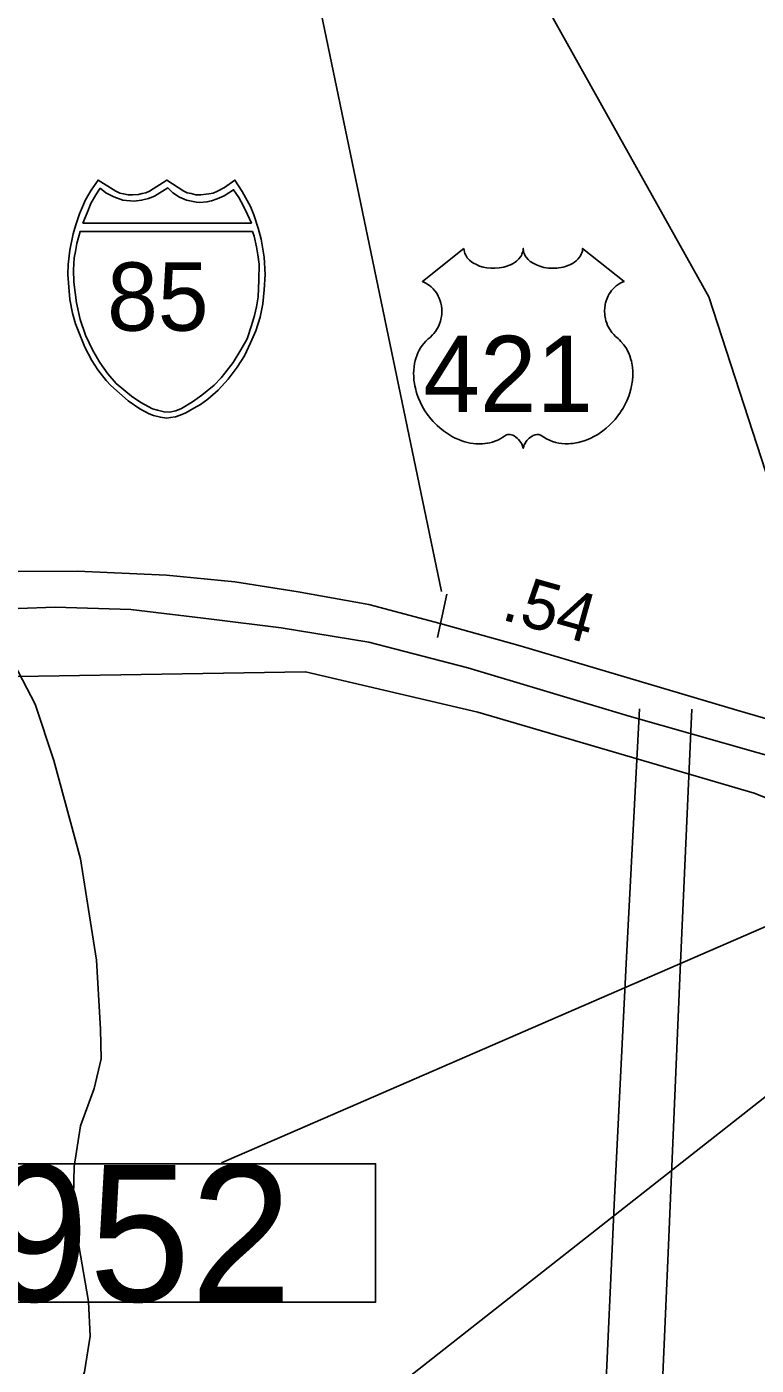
# Model space of a CAD drawing. Extents: x 1662474 to 1856135, y 779280 to 917889.
# Drawn here: x 1767226 to 1769096, y 818175 to 821607 of the extents above; entities that cross this region are included whole.
import ezdxf

# ---------------------------------------------------------------- set-up
doc = ezdxf.new("R2010")
doc.units = 0
for name, color, linetype in [('Exist Boundary Political City Limit New', 7, 'Continuous'), ('Exist Hydrographic Misc Water Feature', 7, 'Continuous'), ('Exist Road Primary Interstate Divided Center Attributed', 7, 'Continuous'), ('Exist Road Primary Interstate Mileage Hundredths English Label', 7, 'Continuous'), ('Exist Road Primary Interstate Shield CELL', 7, 'Continuous'), ('Exist Road Primary Interstate Shield Number Label', 7, 'Continuous'), ('Exist Road Primary Interstate Structure Cantilever Sign Number Label', 7, 'Continuous'), ('Exist Road Primary Interstate Structure Ovrhead Sign CELL', 7, 'Continuous'), ('Exist Road Primary Interstate Structure Standard Bridge Number Label', 7, 'Continuous'), ('Exist Road Primary US Shield CELL', 7, 'Continuous'), ('Exist Road Primary US Shield Number Label', 7, 'Continuous'), ('Exist Utilities Electrical Transmission Line', 7, 'Continuous'), ('Map Preparation Boundary City Limit Buffer Line', 7, 'Continuous')]:
    doc.layers.add(name, color=color, linetype=linetype)

msp = doc.modelspace()

# ---------------------------------------------------------------- linework, layer by layer
at = {"layer": 'Exist Boundary Political City Limit New'}
msp.add_lwpolyline([(1771943.4, 818686.7), (1770046.9, 819311.8), (1769993.1, 819323.4), (1769887.6, 819327.9), (1769090.5, 819641.8), (1768382.1, 819849.4), (1767940.6, 819952.9), (1767150.5, 819940.1)], dxfattribs=at)
at = {"layer": 'Exist Hydrographic Misc Water Feature'}
for points in [[(1769540.2, 819852.5), (1769375.4, 820029.8), (1769203.3, 820387.8), (1769120.3, 820465), (1768974.3, 820914.3), (1768539.2, 821694.5), (1768076.1, 822271.8), (1768028.2, 822450), (1768064.3, 822725), (1768057.3, 822882.7), (1767910.3, 823266.4), (1767210.2, 824321.2), (1767153.2, 824483.2), (1767154.2, 824699.8), (1767141.1, 824855.7), (1767088.3, 825077.2), (1766982.7, 825167.4), (1766896.1, 825226.9)], [(1767248.1, 819869.6), (1767084.3, 820181.5), (1766957.2, 820958.7), (1766653.3, 821411.3), (1766612.3, 821543.4), (1766488.2, 821670.7), (1766173.3, 821870.8), (1766000.2, 822123.7)], [(1767292.6, 817747.5), (1767348, 818069.8), (1767374.3, 818157.8), (1767388.6, 818249.9), (1767384.9, 818338.1), (1767359.3, 818482.4), (1767345.8, 818610.6), (1767348, 818684.7), (1767364.4, 818788.8), (1767398.9, 818884.8), (1767417.1, 818960.9), (1767415.3, 819037), (1767405, 819213.9), (1767364.2, 819473.2), (1767295.9, 819725.7), (1767248.1, 819869.6)]]:
    msp.add_lwpolyline(points, dxfattribs=at)
at = {"layer": 'Exist Road Primary Interstate Divided Center Attributed'}
for points in [[(1769995.6, 819585.3), (1769749.5, 819644.9), (1769336.6, 819769.6), (1769046.6, 819854.9), (1768491, 820019.2), (1768286.3, 820076.8), (1768102.9, 820125.9), (1767921.7, 820157.9), (1767759.7, 820183.5), (1767584.8, 820200.6), (1767356.7, 820211.2), (1767204.4, 820210.3)], [(1767204.4, 820115.6), (1767299.1, 820118.9), (1767493.2, 820112.5), (1767699.9, 820087.8), (1767878, 820065.5), (1768102.9, 820029.3), (1768356.7, 819963.1), (1768770.3, 819839.4), (1769344.5, 819675.7), (1769747.4, 819554.1), (1770005.4, 819481.6)]]:
    msp.add_lwpolyline(points, dxfattribs=at)
at = {"layer": 'Exist Road Primary Interstate Shield CELL'}
for points in [[(1767585, 820603.6), (1767594.4, 820604.5), (1767607.2, 820607), (1767619.6, 820611), (1767633.7, 820617.3), (1767654.5, 820628.8), (1767671.3, 820638.6), (1767690.6, 820651.6), (1767716.7, 820675.3), (1767742.8, 820702.8), (1767765.8, 820733.8), (1767784, 820762.8), (1767800.1, 820796), (1767813.5, 820826.9), (1767824.2, 820862.2), (1767831.2, 820896.4), (1767834.8, 820932.1), (1767837.2, 820971.7), (1767834.5, 821016.2), (1767826.8, 821061.8), (1767819.5, 821090.2), (1767808.5, 821124.1), (1767799.5, 821145.8), (1767778.6, 821184.2), (1767759.9, 821213.8), (1767732.7, 821194.6), (1767714.9, 821185.2), (1767704.1, 821180.3), (1767692.9, 821178.2), (1767672.4, 821175.7), (1767659.5, 821176.2), (1767647.6, 821178.9), (1767637.4, 821181.1), (1767629.2, 821185.2), (1767585, 821213.8), (1767540.7, 821185.2), (1767531.4, 821180.9), (1767521.9, 821178.9), (1767512.8, 821176.4), (1767497.6, 821175.7), (1767486, 821176), (1767474.2, 821178.2), (1767464.8, 821180.1), (1767454.3, 821185.2), (1767409.2, 821213.8), (1767391.4, 821188.1), (1767377, 821162.7), (1767361.6, 821126.8), (1767352.1, 821098.9), (1767345.3, 821076.1), (1767336.9, 821034.1), (1767332.6, 820997.5), (1767331.9, 820971.7), (1767336.6, 820907.2), (1767343.6, 820872.8), (1767350.9, 820845), (1767374.7, 820785), (1767392.7, 820751.4), (1767408.1, 820727.2), (1767429.7, 820700.1), (1767441.4, 820687.1), (1767486.2, 820647.9), (1767516.1, 820627.5), (1767540, 820614.6), (1767551.2, 820610.3), (1767568.8, 820605.4)], [(1767414.5, 821193.1), (1767403.5, 821176.1), (1767390.9, 821153.3), (1767380.7, 821129.6), (1767370.4, 821103.5), (1767801.9, 821103.3), (1767791.9, 821125.7), (1767781.1, 821148.3), (1767769.9, 821168.8), (1767756.2, 821188.7), (1767732, 821173.5), (1767714.3, 821165.2), (1767700.1, 821160.3), (1767688.2, 821157.6), (1767669.6, 821156.1), (1767661.3, 821156.6), (1767635.3, 821162.5), (1767617.8, 821169.6), (1767601.1, 821180.8), (1767587.5, 821193.5), (1767553.3, 821172.8), (1767538.2, 821166.1), (1767520.7, 821161.7), (1767501.6, 821159.3), (1767472.2, 821162.5), (1767449.2, 821170.4), (1767429.3, 821180.8)], [(1767804.5, 821082), (1767809.1, 821069.8), (1767815.5, 821042.8), (1767818.8, 821021.9), (1767822.2, 820998), (1767821, 820956.8), (1767819, 820914.2), (1767815.1, 820889), (1767809.9, 820866.1), (1767802.7, 820840.6), (1767791.2, 820806.8), (1767775.3, 820778.2), (1767755.4, 820746.3), (1767733.9, 820718.5), (1767724.6, 820706.9), (1767706.9, 820688.2), (1767674.7, 820662.4), (1767651.2, 820644.8), (1767623, 820628.1), (1767608.7, 820621.8), (1767592, 820618.3), (1767578.3, 820619.2), (1767561.7, 820623.7), (1767548.2, 820627.3), (1767518.8, 820643.3), (1767494.9, 820659.2), (1767455.2, 820691.8), (1767433.7, 820716.9), (1767413.7, 820746.3), (1767395.8, 820776.4), (1767376.7, 820816.1), (1767363.3, 820856), (1767353.5, 820899.1), (1767346.9, 820951.7), (1767346.2, 820983.8), (1767348.1, 821014.6), (1767351, 821030.8), (1767355, 821050.8), (1767362.8, 821081.8)]]:
    msp.add_lwpolyline(points, close=True, dxfattribs=at)
at = {"layer": 'Exist Road Primary Interstate Structure Cantilever Sign Number Label'}
msp.add_line((1769531.3, 819478.5), (1767725.6, 818694.4), dxfattribs=at)
msp.add_lwpolyline([(1766852.3, 818691.6), (1768120.3, 818691.6), (1768120.3, 818336.6), (1766852.3, 818336.6)], close=True, dxfattribs=at)
at = {"layer": 'Exist Road Primary Interstate Structure Ovrhead Sign CELL'}
for p, q in [((1768289, 820158.8), (1767773.5, 822638.6)), ((1768279.2, 820040.6), (1768302.8, 820152))]:
    msp.add_line(p, q, dxfattribs=at)
at = {"layer": 'Exist Road Primary Interstate Structure Standard Bridge Number Label'}
msp.add_line((1769790.7, 819390.7), (1768171.2, 818118.3), dxfattribs=at)
at = {"layer": 'Exist Road Primary US Shield CELL'}
msp.add_lwpolyline([(1768346.8, 821038.2), (1768347.1, 821033.7), (1768348.1, 821028.5), (1768349, 821025.8), (1768351.4, 821020.7), (1768355.4, 821014.6), (1768361, 821008.6), (1768367.4, 821003.4), (1768371.7, 821000.7), (1768378.9, 820996.8), (1768387.1, 820993.3), (1768396.3, 820990.7), (1768405.6, 820988.8), (1768415.9, 820987.7), (1768426, 820987.5), (1768436.9, 820988.3), (1768448.9, 820990.6), (1768454.5, 820992.1), (1768460.7, 820994.2), (1768466.5, 820996.6), (1768472.9, 821000), (1768477.9, 821003.2), (1768481.9, 821006.1), (1768487.6, 821011.5), (1768492.1, 821017.1), (1768494, 821020.2), (1768495.6, 821023.3), (1768497.8, 821029.7), (1768498.4, 821032.5), (1768498.9, 821038.4), (1768499.3, 821033.4), (1768499.8, 821030.4), (1768500.6, 821027.3), (1768501.8, 821024.1), (1768504.1, 821019.6), (1768506.6, 821015.9), (1768511.3, 821010.3), (1768514.3, 821007.5), (1768517, 821005.3), (1768524.2, 821000.3), (1768532.6, 820996.1), (1768536.8, 820994.2), (1768541.1, 820992.7), (1768546.5, 820991.1), (1768552, 820989.8), (1768557.6, 820988.8), (1768563.2, 820988), (1768569, 820987.6), (1768573.7, 820987.5), (1768579.5, 820987.5), (1768584.8, 820987.8), (1768590.3, 820988.5), (1768596.3, 820989.5), (1768601.1, 820990.5), (1768607.5, 820992.2), (1768613.3, 820994.3), (1768618.4, 820996.5), (1768625, 821000), (1768630.3, 821003.3), (1768634.2, 821006.4), (1768638.9, 821010.7), (1768643.2, 821015.8), (1768645.8, 821019.5), (1768647.6, 821023.3), (1768649.3, 821027.3), (1768650.4, 821031.6), (1768650.9, 821035.3), (1768651, 821038.5), (1768757.2, 820953.8), (1768754.7, 820952.9), (1768749, 820950), (1768744.4, 820947.3), (1768737.1, 820942.2), (1768733.9, 820939.4), (1768730.8, 820936.4), (1768727.9, 820933.3), (1768725.4, 820930.3), (1768722.3, 820926), (1768719.5, 820921.8), (1768716.8, 820917.1), (1768714.9, 820913), (1768711.6, 820904.4), (1768710, 820899), (1768709, 820894.5), (1768707.8, 820885), (1768707.5, 820880.5), (1768707.5, 820876), (1768707.7, 820871.3), (1768708.1, 820866.8), (1768709, 820862.1), (1768709.7, 820857.9), (1768711, 820852.8), (1768712.9, 820846.9), (1768715.2, 820841.2), (1768720.1, 820832), (1768726.3, 820822.6), (1768730.8, 820817.3), (1768735.2, 820812.8), (1768741.8, 820807.2), (1768745.3, 820804.1), (1768749.4, 820800), (1768756, 820792.3), (1768758.7, 820788.6), (1768761.5, 820784.6), (1768764, 820780.4), (1768766.5, 820775.8), (1768768.5, 820771.9), (1768772.2, 820762.8), (1768775, 820753.9), (1768776.2, 820749.3), (1768778.2, 820738.8), (1768778.9, 820733.7), (1768779.8, 820723.5), (1768779.8, 820711.2), (1768778.8, 820699.5), (1768776.7, 820685.9), (1768774.8, 820677.7), (1768772, 820668.3), (1768769.3, 820660), (1768764.5, 820647.9), (1768760.2, 820639.1), (1768754.6, 820628.8), (1768750.8, 820622.6), (1768746.3, 820615.9), (1768740.7, 820608.3), (1768734.2, 820600.1), (1768726.3, 820591.5), (1768720, 820585.2), (1768711.7, 820577.8), (1768706.7, 820573.6), (1768699.5, 820568.2), (1768689.8, 820561.7), (1768680.1, 820556.1), (1768671.9, 820551.9), (1768664.6, 820548.8), (1768655.2, 820545.2), (1768639.5, 820540.8), (1768633.8, 820539.6), (1768627, 820538.6), (1768620.7, 820538), (1768614.5, 820537.6), (1768606.2, 820537.6), (1768598, 820538.3), (1768590.2, 820539.4), (1768582.1, 820541.1), (1768573.6, 820543.6), (1768565.9, 820546.6), (1768558.2, 820550.4), (1768545, 820558.7), (1768541.2, 820560.7), (1768539.1, 820561.3), (1768534, 820561.6), (1768529.2, 820560.6), (1768524.3, 820558.6), (1768521.4, 820557), (1768517.5, 820554.5), (1768514.4, 820552.1), (1768510.8, 820548.6), (1768508.3, 820545.7), (1768506.4, 820543.5), (1768502.7, 820537.6), (1768501.4, 820534.9), (1768500, 820531.3), (1768498.8, 820526), (1768497.1, 820532.7), (1768495.1, 820537.1), (1768492.9, 820540.8), (1768490.5, 820544.2), (1768486.8, 820548.4), (1768483.5, 820551.6), (1768479.5, 820554.9), (1768475.2, 820557.5), (1768471.8, 820559.2), (1768468.7, 820560.4), (1768464.8, 820561.4), (1768461.7, 820561.6), (1768459.1, 820561.6), (1768455.6, 820560.8), (1768450.8, 820557.3), (1768446.2, 820554.1), (1768441.3, 820551.1), (1768435.4, 820547.9), (1768431, 820545.9), (1768425.9, 820543.9), (1768419.9, 820541.9), (1768413.3, 820540.2), (1768406.6, 820538.9), (1768400.7, 820537.9), (1768394.4, 820537.4), (1768388.7, 820537.2), (1768382.7, 820537.3), (1768377.1, 820537.7), (1768370.6, 820538.3), (1768362.6, 820539.5), (1768356, 820541), (1768348.9, 820542.8), (1768341.7, 820545.1), (1768334, 820548.1), (1768324.3, 820552.3), (1768317.6, 820555.7), (1768307, 820561.8), (1768294.6, 820570.4), (1768285.2, 820578), (1768278.3, 820584.2), (1768268.2, 820594.5), (1768262.3, 820601.3), (1768253, 820613.3), (1768247, 820622), (1768243.1, 820628.4), (1768237.5, 820638.7), (1768234.4, 820645.2), (1768230.4, 820654.6), (1768227.2, 820663.2), (1768224.6, 820671.4), (1768223.2, 820676.6), (1768221.1, 820685.7), (1768219.9, 820692.2), (1768218.7, 820701), (1768218.1, 820710.4), (1768217.9, 820719), (1768218.2, 820726.2), (1768219, 820734.5), (1768220.4, 820743.4), (1768222.1, 820751), (1768223.6, 820756.4), (1768225.9, 820763.1), (1768228.9, 820770.4), (1768232.4, 820777.5), (1768235.7, 820783.3), (1768239.9, 820789.6), (1768244.1, 820794.9), (1768249.5, 820800.8), (1768255.2, 820806.2), (1768260.3, 820810.4), (1768266.5, 820816.5), (1768269.7, 820820.1), (1768273.6, 820825.2), (1768276.6, 820829.9), (1768279.1, 820834.1), (1768282.3, 820840.3), (1768284.3, 820845), (1768286.7, 820852.1), (1768287.9, 820857.2), (1768289.2, 820863.6), (1768290, 820869.7), (1768290.3, 820877.3), (1768290.1, 820883.6), (1768289.3, 820890.9), (1768287.9, 820898), (1768286.3, 820904.1), (1768283.6, 820911.2), (1768281.2, 820916.3), (1768277.1, 820923.3), (1768272.6, 820929.8), (1768267.9, 820935), (1768263.2, 820939.7), (1768258.7, 820943.3), (1768254.4, 820946.3), (1768249, 820949.6), (1768243.8, 820952.2), (1768240.5, 820953.5)], close=True, dxfattribs=at)
at = {"layer": 'Exist Utilities Electrical Transmission Line'}
for points in [[(1768797.3, 819858.4), (1768763, 819205), (1768732.7, 818604.6), (1768706.1, 818024.5), (1768675.8, 817438.3), (1768641.2, 816805.8), (1768618.1, 816301.5), (1768590.3, 815641.3), (1768563, 815159.1), (1768539.8, 814710.9), (1768514.2, 814292.6), (1768371.4, 813759.5), (1768207.1, 813138.5), (1768117.3, 812792.1)], [(1768931.2, 819857.4), (1768901.1, 819187.7), (1768871.4, 818483.3), (1768848.4, 817955), (1768814.2, 817337), (1768776.7, 816590.4), (1768736.9, 815864.2), (1768690.7, 815207.7), (1768646.7, 814545.2), (1768624.6, 814233.2), (1768503.2, 813786.3), (1768381.8, 813305.7), (1768256.7, 812853), (1768233.3, 812766.8)]]:
    msp.add_lwpolyline(points, dxfattribs=at)
at = {"layer": 'Map Preparation Boundary City Limit Buffer Line'}
msp.add_lwpolyline([(1771943.4, 818686.7), (1770046.9, 819311.8), (1769993.1, 819323.4), (1769887.6, 819327.9), (1769090.5, 819641.8), (1768382.1, 819849.4), (1767940.6, 819952.9), (1767150.5, 819940.1)], dxfattribs=at)

# ---------------------------------------------------------------- texts
at = {"layer": 'Exist Road Primary Interstate Mileage Hundredths English Label'}
msp.add_text('.54', height=125, rotation=344.2817, dxfattribs=at).set_placement((1768439.4, 820088))
at = {"layer": 'Exist Road Primary Interstate Shield Number Label'}
msp.add_text('85', height=175, dxfattribs=at).set_placement((1767432.1, 820827.4))
at = {"layer": 'Exist Road Primary Interstate Structure Cantilever Sign Number Label'}
msp.add_text('L952', height=350, dxfattribs=at).set_placement((1766864.9, 818338.7))
at = {"layer": 'Exist Road Primary US Shield Number Label'}
msp.add_text('421', height=195, dxfattribs=at).set_placement((1768242.9, 820619.4))

doc.saveas('drawing.dxf')
